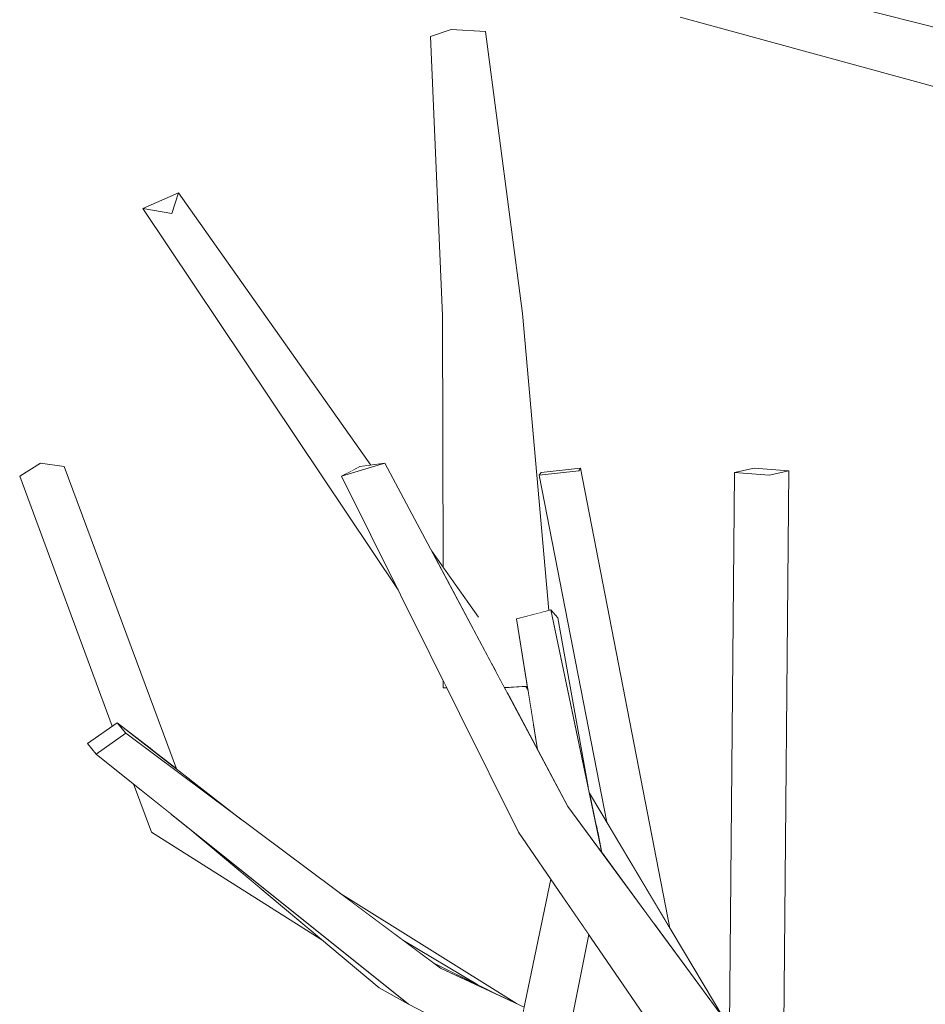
# Model space of a CAD drawing. Extents: x -289599 to -184549, y 66678 to 295474.
# Tile 421 of 656: x -261684 to -261595, y 72124 to 72221. Entities that reach past the tile are written whole.
import ezdxf

# ---------------------------------------------------------------- set-up
doc = ezdxf.new("R2010")
doc.units = 0
doc.header["$MEASUREMENT"] = 0
doc.linetypes.add('Wipeout_Contour', pattern=[1000, 0, -1000])
doc.layers.add('arch drzewa', color=8, linetype='Continuous')
doc.layers.add('arch drzewa_Nr_Pióra__4', color=8, linetype='Continuous', lineweight=9)

msp = doc.modelspace()

# ---------------------------------------------------------------- wipeouts: each hides what was drawn before it
at = {"color": 254, "linetype": 'Wipeout_Contour', "lineweight": 0, "ltscale": 1593105.208568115}
msp.add_wipeout([(-261616.889, 72224.977), (-261619.213, 72224.922), (-261580.124, 72216.579), (-261615.246, 72225.524), (-261617.31, 72225.254)], dxfattribs=at).dxf.layer = 'arch drzewa'
at = {"color": 254, "linetype": 'Wipeout_Contour', "lineweight": 0, "ltscale": 1274676.632053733}
msp.add_wipeout([(-261679.875, 72177.05), (-261682.189, 72177.382), (-261669.133, 72147.547), (-261668.847, 72147.324)], dxfattribs=at).dxf.layer = 'arch drzewa'
at = {"color": 254, "linetype": 'Wipeout_Contour', "lineweight": 0, "ltscale": 1274444.174478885}
msp.add_wipeout([(-261608.687, 72176.623), (-261612.087, 72176.893), (-261614.03, 72176.462), (-261610.63, 72176.193)], dxfattribs=at).dxf.layer = 'arch drzewa'
at = {"color": 254, "linetype": 'Wipeout_Contour', "lineweight": 0, "ltscale": 1274492.809569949}
msp.add_wipeout([(-261632.066, 72162.947), (-261635.447, 72162.071), (-261627.249, 72139.362), (-261627.046, 72139.085)], dxfattribs=at).dxf.layer = 'arch drzewa'
at = {"color": 254, "linetype": 'Wipeout_Contour', "lineweight": 0, "ltscale": 1274624.013719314}
msp.add_wipeout([(-261671.31, 72141.098), (-261660.367, 72135.391), (-261667.931, 72141.737), (-261669.365, 72142.886)], dxfattribs=at).dxf.layer = 'arch drzewa'
at = {"color": 254, "linetype": 'Wipeout_Contour', "lineweight": 0, "ltscale": 955851.41316}
msp.add_wipeout([(-261631.761, 72136.031), (-261633.089, 72107.143), (-261628.354, 72131.06)], dxfattribs=at).dxf.layer = 'arch drzewa'

# ---------------------------------------------------------------- next in the draw order: wipeouts: each hides what was drawn before it
at = {"color": 254, "linetype": 'Wipeout_Contour', "lineweight": 0, "ltscale": 955816.500104}
msp.add_wipeout([(-261619.455, 72224.974), (-261583.981, 72216.022), (-261580.124, 72216.579)], dxfattribs=at).dxf.layer = 'arch drzewa'
at = {"color": 254, "linetype": 'Wipeout_Contour', "lineweight": 0, "ltscale": 956001.248827}
msp.add_wipeout([(-261682.189, 72177.382), (-261670.577, 72148.675), (-261669.133, 72147.547)], dxfattribs=at).dxf.layer = 'arch drzewa'
at = {"color": 254, "linetype": 'Wipeout_Contour', "lineweight": 0, "ltscale": 1274494.445229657}
msp.add_wipeout([(-261635.447, 72162.071), (-261633.372, 72149.227), (-261630.393, 72143.643), (-261627.249, 72139.362)], dxfattribs=at).dxf.layer = 'arch drzewa'
at = {"color": 254, "linetype": 'Wipeout_Contour', "lineweight": 0, "ltscale": 955949.852176}
msp.add_wipeout([(-261660.367, 72135.391), (-261671.31, 72141.098), (-261654.478, 72130.45)], dxfattribs=at).dxf.layer = 'arch drzewa'
at = {"color": 254, "linetype": 'Wipeout_Contour', "lineweight": 0, "ltscale": 1274476.780574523}
msp.add_wipeout([(-261638.754, 72104.32), (-261633.089, 72107.143), (-261631.761, 72136.031), (-261632.073, 72136.485)], dxfattribs=at).dxf.layer = 'arch drzewa'

# ---------------------------------------------------------------- next in the draw order: wipeouts: each hides what was drawn before it
at = {"color": 254, "linetype": 'Wipeout_Contour', "lineweight": 0, "ltscale": 1593113.957386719}
msp.add_wipeout([(-261619.395, 72222.659), (-261619.359, 72221.227), (-261583.981, 72216.022), (-261619.256, 72224.924), (-261618.831, 72222.334)], dxfattribs=at).dxf.layer = 'arch drzewa'
at = {"color": 254, "linetype": 'Wipeout_Contour', "lineweight": 0, "ltscale": 1274685.014394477}
msp.add_wipeout([(-261684.246, 72176.106), (-261671.218, 72149.176), (-261670.577, 72148.675), (-261682.189, 72177.382)], dxfattribs=at).dxf.layer = 'arch drzewa'
at = {"color": 254, "linetype": 'Wipeout_Contour', "lineweight": 0, "ltscale": 955874.149161}
msp.add_wipeout([(-261632.066, 72162.947), (-261628.409, 72145.564), (-261631.372, 72162.186)], dxfattribs=at).dxf.layer = 'arch drzewa'
at = {"color": 254, "linetype": 'Wipeout_Contour', "lineweight": 0, "ltscale": 1274644.037788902}
msp.add_wipeout([(-261672.204, 72145.162), (-261673.066, 72145.852), (-261671.31, 72141.098), (-261669.365, 72142.886)], dxfattribs=at).dxf.layer = 'arch drzewa'
at = {"color": 254, "linetype": 'Wipeout_Contour', "lineweight": 0, "ltscale": 955838.065137}
msp.add_wipeout([(-261630.393, 72143.643), (-261635.235, 72141.098), (-261607.826, 72112.917)], dxfattribs=at).dxf.layer = 'arch drzewa'

# ---------------------------------------------------------------- next in the draw order: linework, layer by layer
at = {"layer": 'arch drzewa_Nr_Pióra__4', "linetype": 'Continuous'}
msp.add_line((-261679.875, 72177.05), (-261682.189, 72177.382), dxfattribs=at)

# ---------------------------------------------------------------- next in the draw order: wipeouts: each hides what was drawn before it
at = {"color": 254, "linetype": 'Wipeout_Contour', "lineweight": 0, "ltscale": 955820.867787}
msp.add_wipeout([(-261619.359, 72221.227), (-261586.697, 72212.28), (-261583.981, 72216.022)], dxfattribs=at).dxf.layer = 'arch drzewa'
at = {"color": 254, "linetype": 'Wipeout_Contour', "lineweight": 0, "ltscale": 955919.063391}
msp.add_wipeout([(-261630.393, 72143.643), (-261648.393, 72177.382), (-261652.62, 72176.106)], dxfattribs=at).dxf.layer = 'arch drzewa'
at = {"color": 254, "linetype": 'Wipeout_Contour', "lineweight": 0, "ltscale": 1274676.613286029}
msp.add_wipeout([(-261671.218, 72149.176), (-261684.246, 72176.106), (-261675.158, 72151.514), (-261674.659, 72151.862)], dxfattribs=at).dxf.layer = 'arch drzewa'
at = {"color": 254, "linetype": 'Wipeout_Contour', "lineweight": 0, "ltscale": 2230194.200364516}
msp.add_wipeout([(-261607.826, 72112.917), (-261635.235, 72141.098), (-261614.088, 72110.249), (-261611.351, 72111.415), (-261611.638, 72111.438), (-261611.204, 72112.359), (-261610.755, 72111.669)], dxfattribs=at).dxf.layer = 'arch drzewa'

# ---------------------------------------------------------------- next in the draw order: linework, layer by layer
at = {"layer": 'arch drzewa_Nr_Pióra__4', "linetype": 'Continuous'}
for p, q in [((-261580.124, 72216.579), (-261615.246, 72225.524)), ((-261586.697, 72212.28), (-261619.359, 72221.227)), ((-261682.189, 72177.382), (-261684.246, 72176.106))]:
    msp.add_line(p, q, dxfattribs=at)

# ---------------------------------------------------------------- next in the draw order: wipeouts: each hides what was drawn before it
at = {"color": 254, "linetype": 'Wipeout_Contour', "lineweight": 0, "ltscale": 955897.604816}
msp.add_wipeout([(-261652.62, 72176.106), (-261635.235, 72141.098), (-261630.393, 72143.643)], dxfattribs=at).dxf.layer = 'arch drzewa'
at = {"color": 254, "linetype": 'Wipeout_Contour', "lineweight": 0, "ltscale": 1274408.380110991}
msp.add_wipeout([(-261610.63, 72176.193), (-261611.158, 72117.453), (-261609.242, 72114.845), (-261608.687, 72176.623)], dxfattribs=at).dxf.layer = 'arch drzewa'
at = {"color": 254, "linetype": 'Wipeout_Contour', "lineweight": 0, "ltscale": 955982.925373}
msp.add_wipeout([(-261662.476, 72142.35), (-261674.659, 72151.862), (-261673.815, 72150.822)], dxfattribs=at).dxf.layer = 'arch drzewa'
at = {"color": 254, "linetype": 'Wipeout_Contour', "lineweight": 0, "ltscale": 1593145.192075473}
msp.add_wipeout([(-261652.791, 72135.114), (-261646.621, 72130.504), (-261639.253, 72126.088), (-261637.594, 72125.266), (-261635.449, 72124.271)], dxfattribs=at).dxf.layer = 'arch drzewa'

# ---------------------------------------------------------------- next in the draw order: linework, layer by layer
at = {"layer": 'arch drzewa_Nr_Pióra__4', "linetype": 'Continuous'}
msp.add_line((-261609.242, 72114.845), (-261608.687, 72176.623), dxfattribs=at)

# ---------------------------------------------------------------- next in the draw order: wipeouts: each hides what was drawn before it
at = {"color": 254, "linetype": 'Wipeout_Contour', "lineweight": 0, "ltscale": 955947.363689}
msp.add_wipeout([(-261652.62, 72176.106), (-261648.393, 72177.382), (-261650.819, 72177.05)], dxfattribs=at).dxf.layer = 'arch drzewa'
at = {"color": 254, "linetype": 'Wipeout_Contour', "lineweight": 0, "ltscale": 1274520.948648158}
msp.add_wipeout([(-261629.333, 72176.623), (-261629.161, 72176.893), (-261633.03, 72176.462), (-261633.202, 72176.193)], dxfattribs=at).dxf.layer = 'arch drzewa'
at = {"color": 254, "linetype": 'Wipeout_Contour', "lineweight": 0, "ltscale": 1274420.42861781}
msp.add_wipeout([(-261614.52, 72122.03), (-261611.158, 72117.453), (-261610.63, 72176.193), (-261614.03, 72176.462)], dxfattribs=at).dxf.layer = 'arch drzewa'
at = {"color": 254, "linetype": 'Wipeout_Contour', "lineweight": 0, "ltscale": 1274547.975141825}
msp.add_wipeout([(-261639.251, 72162.32), (-261643.771, 72168.718), (-261642.436, 72166.216), (-261639.145, 72161.843)], dxfattribs=at).dxf.layer = 'arch drzewa'
at = {"color": 254, "linetype": 'Wipeout_Contour', "lineweight": 0, "ltscale": 1593141.496402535}
msp.add_wipeout([(-261635.727, 72155.364), (-261635.848, 72154.875), (-261633.749, 72151.56), (-261634.314, 72155.056), (-261634.541, 72155.437)], dxfattribs=at).dxf.layer = 'arch drzewa'
at = {"color": 254, "linetype": 'Wipeout_Contour', "lineweight": 0, "ltscale": 955889.193052}
msp.add_wipeout([(-261639.253, 72126.088), (-261646.621, 72130.504), (-261643.573, 72128.226)], dxfattribs=at).dxf.layer = 'arch drzewa'

# ---------------------------------------------------------------- next in the draw order: linework, layer by layer
at = {"layer": 'arch drzewa_Nr_Pióra__4', "linetype": 'Continuous'}
for p, q in [((-261614.52, 72122.03), (-261614.03, 72176.462)), ((-261614.03, 72176.462), (-261612.087, 72176.893)), ((-261610.63, 72176.193), (-261614.03, 72176.462)), ((-261612.087, 72176.893), (-261608.687, 72176.623)), ((-261608.687, 72176.623), (-261610.63, 72176.193))]:
    msp.add_line(p, q, dxfattribs=at)

# ---------------------------------------------------------------- next in the draw order: wipeouts: each hides what was drawn before it
at = {"color": 254, "linetype": 'Wipeout_Contour', "lineweight": 0, "ltscale": 1274644.415062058}
msp.add_wipeout([(-261668.66, 72203.948), (-261669.304, 72201.918), (-261650.611, 72177.079), (-261649.76, 72177.195)], dxfattribs=at).dxf.layer = 'arch drzewa'
at = {"color": 254, "linetype": 'Wipeout_Contour', "lineweight": 0, "ltscale": 1274486.662446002}
msp.add_wipeout([(-261629.333, 72176.623), (-261633.202, 72176.193), (-261626.577, 72142.077), (-261620.713, 72132.241)], dxfattribs=at).dxf.layer = 'arch drzewa'
at = {"color": 254, "linetype": 'Wipeout_Contour', "lineweight": 0, "ltscale": 1274536.596698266}
msp.add_wipeout([(-261639.145, 72161.843), (-261642.436, 72166.216), (-261638.001, 72157.904), (-261637.26, 72156.861)], dxfattribs=at).dxf.layer = 'arch drzewa'
at = {"color": 254, "linetype": 'Wipeout_Contour', "lineweight": 0, "ltscale": 955882.597744}
msp.add_wipeout([(-261635.848, 72154.875), (-261633.727, 72151.422), (-261633.749, 72151.56)], dxfattribs=at).dxf.layer = 'arch drzewa'
at = {"color": 254, "linetype": 'Wipeout_Contour', "lineweight": 0, "ltscale": 955882.891611}
msp.add_wipeout([(-261643.573, 72128.226), (-261642.913, 72127.733), (-261637.594, 72125.266)], dxfattribs=at).dxf.layer = 'arch drzewa'

# ---------------------------------------------------------------- next in the draw order: wipeouts: each hides what was drawn before it
at = {"color": 254, "linetype": 'Wipeout_Contour', "lineweight": 0, "ltscale": 1274622.592530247}
msp.add_wipeout([(-261669.304, 72201.918), (-261651.401, 72176.745), (-261650.819, 72177.05), (-261650.611, 72177.079)], dxfattribs=at).dxf.layer = 'arch drzewa'
at = {"color": 254, "linetype": 'Wipeout_Contour', "lineweight": 0, "ltscale": 1274536.331087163}
msp.add_wipeout([(-261634.863, 72192.1), (-261639.017, 72191.887), (-261633.076, 72162.686), (-261632.281, 72162.892)], dxfattribs=at).dxf.layer = 'arch drzewa'
at = {"color": 254, "linetype": 'Wipeout_Contour', "lineweight": 0, "ltscale": 1274474.412903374}
msp.add_wipeout([(-261629.161, 72176.893), (-261629.333, 72176.623), (-261620.713, 72132.241), (-261620.381, 72131.683)], dxfattribs=at).dxf.layer = 'arch drzewa'
at = {"color": 254, "linetype": 'Wipeout_Contour', "lineweight": 0, "ltscale": 1274526.589952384}
msp.add_wipeout([(-261637.285, 72156.897), (-261638.001, 72157.904), (-261637.632, 72157.212), (-261637.392, 72156.896)], dxfattribs=at).dxf.layer = 'arch drzewa'
at = {"color": 254, "linetype": 'Wipeout_Contour', "lineweight": 0, "ltscale": 1274511.281778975}
msp.add_wipeout([(-261635.848, 72154.875), (-261636.372, 72154.85), (-261633.372, 72149.227), (-261633.727, 72151.422)], dxfattribs=at).dxf.layer = 'arch drzewa'
at = {"color": 254, "linetype": 'Wipeout_Contour', "lineweight": 0, "ltscale": 1274501.934274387}
msp.add_wipeout([(-261646.048, 72124.202), (-261635.381, 72120.557), (-261634.684, 72123.916), (-261642.913, 72127.733)], dxfattribs=at).dxf.layer = 'arch drzewa'

# ---------------------------------------------------------------- next in the draw order: linework, layer by layer
at = {"layer": 'arch drzewa_Nr_Pióra__4', "linetype": 'Continuous'}
for p, q in [((-261629.161, 72176.893), (-261629.333, 72176.623)), ((-261631.372, 72162.186), (-261632.066, 72162.947)), ((-261628.409, 72145.564), (-261631.372, 72162.186))]:
    msp.add_line(p, q, dxfattribs=at)

# ---------------------------------------------------------------- next in the draw order: wipeouts: each hides what was drawn before it
at = {"color": 254, "linetype": 'Wipeout_Contour', "lineweight": 0, "ltscale": 1274650.37283993}
msp.add_wipeout([(-261669.304, 72201.918), (-261672.148, 72202.4), (-261652.223, 72176.314), (-261651.401, 72176.745)], dxfattribs=at).dxf.layer = 'arch drzewa'
at = {"color": 254, "linetype": 'Wipeout_Contour', "lineweight": 0, "ltscale": 955894.465807}
msp.add_wipeout([(-261637.392, 72156.896), (-261637.632, 72157.212), (-261637.464, 72156.896)], dxfattribs=at).dxf.layer = 'arch drzewa'
at = {"color": 254, "linetype": 'Wipeout_Contour', "lineweight": 0, "ltscale": 955888.787261}
msp.add_wipeout([(-261636.175, 72155.336), (-261635.848, 72154.875), (-261635.727, 72155.364)], dxfattribs=at).dxf.layer = 'arch drzewa'
at = {"color": 254, "linetype": 'Wipeout_Contour', "lineweight": 0, "ltscale": 955961.588196}
msp.add_wipeout([(-261673.815, 72150.822), (-261676.729, 72148.787), (-261642.913, 72127.733)], dxfattribs=at).dxf.layer = 'arch drzewa'
at = {"color": 254, "linetype": 'Wipeout_Contour', "lineweight": 0, "ltscale": 1274444.287821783}
msp.add_wipeout([(-261628.274, 72144.925), (-261627.639, 72141.907), (-261618.419, 72127.339), (-261615.086, 72122.801)], dxfattribs=at).dxf.layer = 'arch drzewa'
at = {"color": 254, "linetype": 'Wipeout_Contour', "lineweight": 0, "ltscale": 955872.496469}
msp.add_wipeout([(-261646.048, 72124.202), (-261635.733, 72118.865), (-261635.381, 72120.557)], dxfattribs=at).dxf.layer = 'arch drzewa'

# ---------------------------------------------------------------- next in the draw order: linework, layer by layer
at = {"layer": 'arch drzewa_Nr_Pióra__4', "linetype": 'Continuous'}
for p, q in [((-261638.754, 72104.32), (-261632.073, 72136.485)), ((-261633.089, 72107.143), (-261628.354, 72131.06))]:
    msp.add_line(p, q, dxfattribs=at)

# ---------------------------------------------------------------- next in the draw order: wipeouts: each hides what was drawn before it
at = {"color": 254, "linetype": 'Wipeout_Contour', "lineweight": 0, "ltscale": 1274620.981369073}
msp.add_wipeout([(-261652.223, 72176.314), (-261672.148, 72202.4), (-261647.071, 72164.932), (-261652.62, 72176.106)], dxfattribs=at).dxf.layer = 'arch drzewa'
at = {"color": 254, "linetype": 'Wipeout_Contour', "lineweight": 0, "ltscale": 955888.606538}
msp.add_wipeout([(-261636.198, 72155.334), (-261635.848, 72154.875), (-261636.175, 72155.336)], dxfattribs=at).dxf.layer = 'arch drzewa'
at = {"color": 254, "linetype": 'Wipeout_Contour', "lineweight": 0, "ltscale": 955928.653442}
msp.add_wipeout([(-261642.913, 72127.733), (-261676.729, 72148.787), (-261646.048, 72124.202)], dxfattribs=at).dxf.layer = 'arch drzewa'
at = {"color": 254, "linetype": 'Wipeout_Contour', "lineweight": 0, "ltscale": 1274451.070086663}
msp.add_wipeout([(-261627.639, 72141.907), (-261627.512, 72141.302), (-261621.581, 72131.645), (-261618.419, 72127.339)], dxfattribs=at).dxf.layer = 'arch drzewa'

# ---------------------------------------------------------------- next in the draw order: linework, layer by layer
at = {"layer": 'arch drzewa_Nr_Pióra__4', "linetype": 'Continuous'}
for p, q in [((-261648.393, 72177.382), (-261652.62, 72176.106)), ((-261652.62, 72176.106), (-261650.819, 72177.05)), ((-261650.819, 72177.05), (-261648.393, 72177.382)), ((-261671.31, 72141.098), (-261673.066, 72145.852)), ((-261637.594, 72125.266), (-261643.573, 72128.226)), ((-261634.684, 72123.916), (-261642.913, 72127.733))]:
    msp.add_line(p, q, dxfattribs=at)

# ---------------------------------------------------------------- next in the draw order: wipeouts: each hides what was drawn before it
at = {"color": 254, "linetype": 'Wipeout_Contour', "lineweight": 0, "ltscale": 956023.478105}
msp.add_wipeout([(-261668.66, 72203.948), (-261672.148, 72202.4), (-261669.304, 72201.918)], dxfattribs=at).dxf.layer = 'arch drzewa'
at = {"color": 254, "linetype": 'Wipeout_Contour', "lineweight": 0, "ltscale": 1593148.90822427}
msp.add_wipeout([(-261636.496, 72155.316), (-261636.621, 72155.315), (-261636.372, 72154.85), (-261635.848, 72154.875), (-261636.198, 72155.334)], dxfattribs=at).dxf.layer = 'arch drzewa'
at = {"color": 254, "linetype": 'Wipeout_Contour', "lineweight": 0, "ltscale": 1274667.13417712}
msp.add_wipeout([(-261677.574, 72149.828), (-261676.729, 72148.787), (-261673.815, 72150.822), (-261674.659, 72151.862)], dxfattribs=at).dxf.layer = 'arch drzewa'
at = {"color": 254, "linetype": 'Wipeout_Contour', "lineweight": 0, "ltscale": 955923.666894}
msp.add_wipeout([(-261646.048, 72124.202), (-261667.931, 72141.737), (-261648.933, 72125.797)], dxfattribs=at).dxf.layer = 'arch drzewa'
at = {"color": 254, "linetype": 'Wipeout_Contour', "lineweight": 0, "ltscale": 1274454.638553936}
msp.add_wipeout([(-261621.581, 72131.645), (-261627.512, 72141.302), (-261627.046, 72139.085), (-261621.951, 72132.148)], dxfattribs=at).dxf.layer = 'arch drzewa'

# ---------------------------------------------------------------- next in the draw order: linework, layer by layer
at = {"layer": 'arch drzewa_Nr_Pióra__4', "linetype": 'Continuous'}
for p, q in [((-261672.148, 72202.4), (-261668.66, 72203.948)), ((-261668.66, 72203.948), (-261669.304, 72201.918)), ((-261649.76, 72177.195), (-261668.66, 72203.948)), ((-261669.304, 72201.918), (-261672.148, 72202.4)), ((-261647.071, 72164.932), (-261672.148, 72202.4)), ((-261668.847, 72147.324), (-261679.875, 72177.05)), ((-261675.158, 72151.514), (-261684.246, 72176.106)), ((-261620.381, 72131.683), (-261629.161, 72176.893)), ((-261627.046, 72139.085), (-261632.066, 72162.947)), ((-261677.574, 72149.828), (-261674.659, 72151.862)), ((-261674.659, 72151.862), (-261673.815, 72150.822)), ((-261662.476, 72142.35), (-261674.659, 72151.862)), ((-261673.815, 72150.822), (-261676.729, 72148.787)), ((-261642.913, 72127.733), (-261673.815, 72150.822)), ((-261676.729, 72148.787), (-261677.574, 72149.828)), ((-261646.048, 72124.202), (-261676.729, 72148.787)), ((-261615.086, 72122.801), (-261628.274, 72144.925)), ((-261607.826, 72112.917), (-261630.393, 72143.643)), ((-261648.933, 72125.797), (-261667.931, 72141.737)), ((-261654.478, 72130.45), (-261671.31, 72141.098)), ((-261614.088, 72110.249), (-261635.235, 72141.098)), ((-261635.449, 72124.271), (-261652.791, 72135.114)), ((-261639.253, 72126.088), (-261646.621, 72130.504)), ((-261646.048, 72124.202), (-261648.933, 72125.797)), ((-261635.733, 72118.865), (-261646.048, 72124.202))]:
    msp.add_line(p, q, dxfattribs=at)

# ---------------------------------------------------------------- next in the draw order: wipeouts: each hides what was drawn before it
at = {"color": 254, "linetype": 'Wipeout_Contour', "lineweight": 0, "ltscale": 1593159.169600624}
msp.add_wipeout([(-261639.017, 72191.887), (-261636.496, 72155.316), (-261634.377, 72155.447), (-261635.447, 72162.071), (-261633.076, 72162.686)], dxfattribs=at).dxf.layer = 'arch drzewa'

# ---------------------------------------------------------------- next in the draw order: linework, layer by layer
at = {"layer": 'arch drzewa_Nr_Pióra__4', "linetype": 'Continuous'}
for p, q in [((-261629.333, 72176.623), (-261633.202, 72176.193)), ((-261633.202, 72176.193), (-261633.03, 72176.462)), ((-261626.577, 72142.077), (-261633.202, 72176.193)), ((-261633.03, 72176.462), (-261629.161, 72176.893)), ((-261632.066, 72162.947), (-261635.447, 72162.071)), ((-261633.372, 72149.227), (-261635.447, 72162.071)), ((-261634.314, 72155.056), (-261634.541, 72155.437))]:
    msp.add_line(p, q, dxfattribs=at)

# ---------------------------------------------------------------- next in the draw order: wipeouts: each hides what was drawn before it
at = {"color": 254, "linetype": 'Wipeout_Contour', "lineweight": 0, "ltscale": 955917.19245}
msp.add_wipeout([(-261636.496, 72155.316), (-261639.017, 72191.887), (-261642.71, 72191.904)], dxfattribs=at).dxf.layer = 'arch drzewa'

# ---------------------------------------------------------------- next in the draw order: wipeouts: each hides what was drawn before it
at = {"color": 254, "linetype": 'Wipeout_Contour', "lineweight": 0, "ltscale": 2867707.632598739}
msp.add_wipeout([(-261636.496, 72155.316), (-261642.71, 72191.904), (-261642.658, 72167.143), (-261639.251, 72162.32), (-261639.145, 72161.843), (-261637.26, 72156.861), (-261637.285, 72156.897), (-261637.464, 72156.896), (-261636.621, 72155.315)], dxfattribs=at).dxf.layer = 'arch drzewa'

# ---------------------------------------------------------------- next in the draw order: linework, layer by layer
at = {"layer": 'arch drzewa_Nr_Pióra__4', "linetype": 'Continuous'}
for p, q in [((-261639.188, 72162.231), (-261643.771, 72168.718)), ((-261636.496, 72155.316), (-261636.621, 72155.315)), ((-261634.377, 72155.447), (-261636.496, 72155.316))]:
    msp.add_line(p, q, dxfattribs=at)

# ---------------------------------------------------------------- next in the draw order: wipeouts: each hides what was drawn before it
at = {"color": 254, "linetype": 'Wipeout_Contour', "lineweight": 0, "ltscale": 955937.378046}
msp.add_wipeout([(-261634.863, 72192.1), (-261638.483, 72219.81), (-261641.866, 72220.013)], dxfattribs=at).dxf.layer = 'arch drzewa'
at = {"color": 254, "linetype": 'Wipeout_Contour', "lineweight": 0, "ltscale": 955907.272541}
msp.add_wipeout([(-261642.282, 72155.289), (-261642.635, 72156), (-261642.634, 72155.287)], dxfattribs=at).dxf.layer = 'arch drzewa'

# ---------------------------------------------------------------- next in the draw order: linework, layer by layer
at = {"layer": 'arch drzewa_Nr_Pióra__4', "linetype": 'Continuous'}
for p, q in [((-261630.393, 72143.643), (-261648.393, 72177.382)), ((-261635.235, 72141.098), (-261652.62, 72176.106)), ((-261642.634, 72155.287), (-261642.635, 72156)), ((-261642.282, 72155.289), (-261642.634, 72155.287))]:
    msp.add_line(p, q, dxfattribs=at)

# ---------------------------------------------------------------- next in the draw order: wipeouts: each hides what was drawn before it
at = {"color": 254, "linetype": 'Wipeout_Contour', "lineweight": 0, "ltscale": 955930.59128}
msp.add_wipeout([(-261641.866, 72220.013), (-261639.017, 72191.887), (-261634.863, 72192.1)], dxfattribs=at).dxf.layer = 'arch drzewa'

# ---------------------------------------------------------------- next in the draw order: linework, layer by layer
at = {"layer": 'arch drzewa_Nr_Pióra__4', "linetype": 'Continuous'}
for p, q in [((-261634.863, 72192.1), (-261638.483, 72219.81)), ((-261632.281, 72162.892), (-261634.863, 72192.1))]:
    msp.add_line(p, q, dxfattribs=at)

# ---------------------------------------------------------------- next in the draw order: wipeouts: each hides what was drawn before it
at = {"color": 254, "linetype": 'Wipeout_Contour', "lineweight": 0, "ltscale": 955946.37925}
msp.add_wipeout([(-261639.017, 72191.887), (-261641.866, 72220.013), (-261643.886, 72219.299)], dxfattribs=at).dxf.layer = 'arch drzewa'

# ---------------------------------------------------------------- next in the draw order: linework, layer by layer
at = {"layer": 'arch drzewa_Nr_Pióra__4', "linetype": 'Continuous'}
msp.add_line((-261638.483, 72219.81), (-261641.866, 72220.013), dxfattribs=at)

# ---------------------------------------------------------------- next in the draw order: wipeouts: each hides what was drawn before it
at = {"color": 254, "linetype": 'Wipeout_Contour', "lineweight": 0, "ltscale": 955939.755108}
msp.add_wipeout([(-261643.886, 72219.299), (-261642.71, 72191.904), (-261639.017, 72191.887)], dxfattribs=at).dxf.layer = 'arch drzewa'

# ---------------------------------------------------------------- next in the draw order: linework, layer by layer
at = {"layer": 'arch drzewa_Nr_Pióra__4', "linetype": 'Continuous'}
for p, q in [((-261641.866, 72220.013), (-261643.886, 72219.299)), ((-261642.71, 72191.904), (-261643.886, 72219.299)), ((-261642.658, 72167.143), (-261642.71, 72191.904))]:
    msp.add_line(p, q, dxfattribs=at)

doc.saveas('drawing.dxf')
